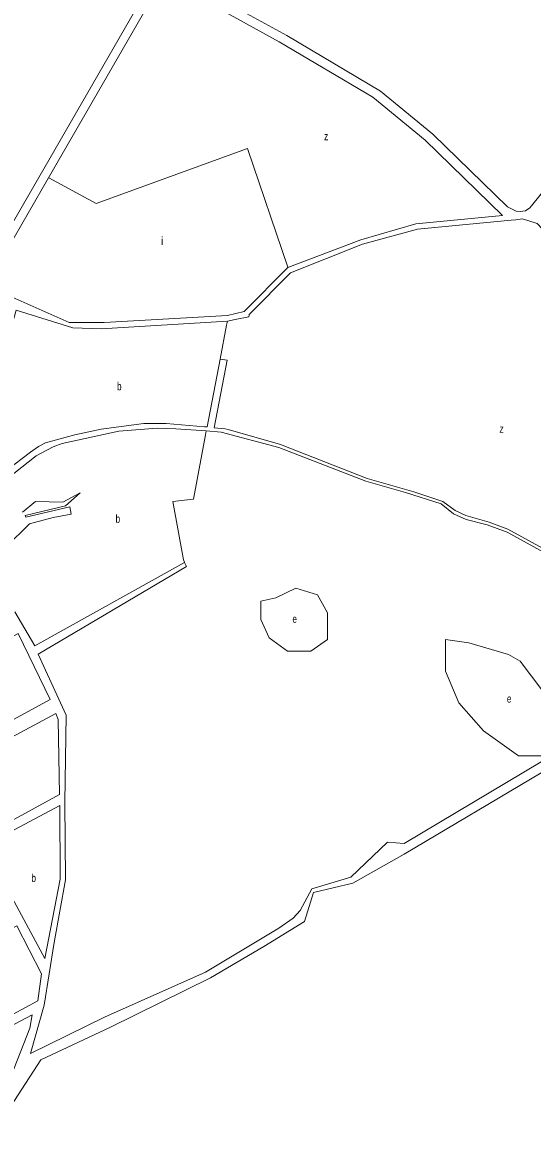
# Model space of a CAD drawing. Extents: x 639657 to 671642, y 222838 to 252123.
# Drawn here: x 644015 to 644651, y 245964 to 247374 of the extents above; entities that cross this region are included whole.
import ezdxf

# ---------------------------------------------------------------- set-up
doc = ezdxf.new("R2010")
doc.units = 0
doc.header["$LTSCALE"] = 4
doc.layers.add('1', color=7, linetype='Continuous', lineweight=13)
doc.layers.add('21', color=7, linetype='Continuous', lineweight=13)
doc.layers.add('7', color=7, linetype='Continuous')

msp = doc.modelspace()

# ---------------------------------------------------------------- linework, layer by layer
at = {"layer": '1'}
for p, q in [((644649.989, 247145.56), (644647.774, 247142.724)), ((644297.211, 247006.73), (644279.995, 247003.376)), ((644245.141, 246869.186), (644261.6, 246954.05)), ((644253.766, 246868.141), (644270.127, 246952.498)), ((644261.6, 246954.05), (644270.127, 246952.498))]:
    msp.add_line(p, q, dxfattribs=at)
for points in [[(644263.828, 247578.946), (644182.205, 247437.09), (643961.205, 247053.004)], [(644189.085, 247427.1), (644047.245, 247180.59), (643970.858, 247047.833)], [(644233.921, 247418.265), (644271.509, 247398.357), (644344.481, 247358.013), (644461.62, 247288.851), (644526.911, 247235.059), (644619.884, 247144.092), (644626.65, 247140.803), (644630.971, 247138.881), (644635.772, 247138.401), (644642.253, 247139.122), (644647.774, 247142.724)], [(644229.263, 247407.963), (644261.908, 247390.673), (644334.88, 247350.329), (644452.019, 247281.167), (644517.31, 247227.375), (644613.515, 247133.314)], [(644776.696, 247296.891), (644771.27, 247296.056), (644649.989, 247145.56)], [(644645.373, 247127.115), (644638.412, 247129.036), (644630.491, 247128.076), (644624.48, 247127.64), (644507.58, 247116.1), (644438.81, 247097.44), (644349.2, 247061.81), (644297.73, 247009.57), (644297.576, 247008.73), (644297.211, 247006.73)], [(644345.98, 247068.48), (644437.1, 247103.03), (644505.65, 247122.98), (644613.515, 247133.314)], [(644645.373, 247127.115), (644657.012, 247123.151), (644663.733, 247116.427), (644669.494, 247108.743), (644673.334, 247087.61)], [(643998.25, 247033.16), (644073.04, 246999.82), (644116.66, 246999.81), (644270.75, 247008.55), (644291.17, 247013.49), (644345.98, 247068.48)], [(644270.429, 247001.176), (644113.01, 246991.86), (644077.76, 246993.16), (644007.06, 247015.1), (643989.43, 246952.79), (643977.8, 246850.7), (643978.87, 246833.93), (643986.6, 246826.62), (643990.25, 246815.44), (643995.41, 246815.01), (644024.65, 246837.79), (644034.53, 246844.66), (644043.35, 246849.39), (644079.88, 246859.48), (644112.98, 246866.56), (644166.28, 246873.41), (644194.22, 246873.4), (644241.95, 246869.186), (644245.141, 246869.186)], [(644279.995, 247003.376), (644270.744, 247001.195), (644270.429, 247001.176)], [(644244.108, 246864.186), (644206.25, 246866.95), (644182.61, 246867.82), (644135.11, 246863.75), (644064.19, 246848.52), (644053.02, 246844.23), (644031.74, 246833.06), (644003.79, 246810.93)], [(644253.766, 246868.141), (644267.49, 246866.93), (644271.454, 246865.808)], [(644669.49, 246710.26), (644619.44, 246737.58), (644594.73, 246747.05), (644568.3, 246753.52), (644552.62, 246760.83), (644537.15, 246773.09), (644492.67, 246787.3), (644443.04, 246801.29), (644334.75, 246843.68), (644262.55, 246862.84), (644244.108, 246864.186)], [(644271.454, 246865.808), (644336.69, 246847.34), (644444.98, 246804.95), (644502.99, 246787.94), (644539.08, 246775.88), (644554.77, 246764.7), (644567.87, 246758.46), (644597.09, 246750.28), (644620.3, 246741.45), (644668.2, 246715.42)], [(644014.63, 246762.75), (644030.87, 246776.01), (644064.99, 246775.08), (644086.76, 246787), (644068.53, 246770.49), (644018, 246758.75), (644019.06, 246756.35), (644073.89, 246769.3), (644075.5, 246760.37), (644052.86, 246756.27), (644023.53, 246748.35), (643994.09, 246718.93)], [(644005.24, 246638.1), (644030.22, 246595.82), (644216.94, 246699.72)], [(644216.94, 246699.72), (644219.3, 246694.99), (644034.44, 246585.21), (644069.09, 246509.18), (644067.67, 246400.3), (644068.47, 246303.54), (644054.24, 246225.06), (644041.94, 246147), (644024.92, 246086.57), (644117.14, 246131.71), (644243.11, 246188.01), (644334.47, 246243.24), (644352.31, 246255.71), (644361.13, 246264.95), (644375.97, 246292.25), (644424.55, 246306.64), (644470.13, 246350.48), (644490.905, 246348.926)], [(644846.162, 246479.564), (644836.559, 246475.722), (644813.515, 246475.722), (644777.03, 246479.564), (644759.747, 246477.643), (644736.703, 246475.722), (644711.739, 246466.116), (644661.811, 246437.299), (644490.903, 246335.478)], [(644674.924, 246458.314), (644661.813, 246450.747), (644490.905, 246348.926)], [(644490.903, 246335.478), (644426.9, 246299.33), (644377.69, 246287.74), (644366.49, 246251.4), (644315.98, 246220.03), (644249.55, 246180.91), (644124.66, 246119.23), (644037.81, 246078.39), (643966.1, 245968.55), (644008.7, 245919.51), (644053.36, 245860.35), (644086.41, 245827.26), (644230.33, 245722.04), (644053.32, 245528.1), (644074.07, 245517.22), (644153.52, 245457.81), (644180.55, 245424.75), (644285.38, 245341.32), (644412.03, 245218.85), (644431.787, 245209.974)]]:
    msp.add_lwpolyline(points, dxfattribs=at)
for points in [[(644049.46, 246528.88), (644009.31, 246611.23), (643864.86, 246532.15), (643899.64, 246470.01), (643906.52, 246473.23), (643915.33, 246456.03)], [(644061.01, 246409.98), (644059.34, 246503.93), (644056.55, 246511.24), (643924.56, 246440.33), (643933.36, 246422.7), (643926.05, 246419.26), (643961.27, 246355.61)], [(643966.42, 246345.93), (644042.59, 246205.1), (644061.77, 246304.39), (644061.43, 246396.43)], [(644038.59, 246186.01), (644007.62, 246245.93), (643845.96, 246158.66), (643895.12, 246077.35), (644033.7, 246152.35)], [(643958.22, 245982.73), (643900.7, 246068.1), (644026.73, 246134.69), (644023.94, 246117.98), (643980.6, 246008.72)]]:
    msp.add_lwpolyline(points, close=True, dxfattribs=at)
at = {"layer": '21'}
for points in [[(644345.98, 247068.48), (644345.81, 247068.98), (644295.58, 247217.023), (644106.771, 247148.521), (644047.745, 247180.321), (644047.245, 247180.59)], [(644261.6, 246954.05), (644269.492, 246996.176), (644270.429, 247001.176)], [(644244.108, 246864.186), (644243.171, 246859.186), (644228.148, 246779.027), (644202.212, 246775.913)], [(644202.212, 246775.913), (644215.699, 246703.26), (644216.765, 246700.22), (644216.94, 246699.72)], [(644711.834, 246479.6), (644711.408, 246480.112), (644679.421, 246518.513), (644635.85, 246576.635), (644621.326, 246584.939), (644571.531, 246599.469), (644542.483, 246603.621), (644542.483, 246564.18), (644559.082, 246524.74), (644590.204, 246489.451), (644633.775, 246458.314), (644674.423, 246458.314), (644674.924, 246458.314)]]:
    msp.add_lwpolyline(points, dxfattribs=at)
msp.add_lwpolyline([(644312.178, 246651.364), (644330.851, 246655.516), (644355.749, 246667.971), (644382.722, 246659.668), (644395.171, 246636.834), (644395.171, 246603.621), (644374.423, 246589.09), (644345.375, 246589.09), (644322.552, 246605.697), (644312.178, 246628.531)], close=True, dxfattribs=at)

# ---------------------------------------------------------------- texts
at = {"layer": '7'}
for s, width, p in [('z', 0.8, (644391.021, 247227.402)), ('b', 0.75, (644132.793, 246915.055)), ('z', 0.8, (644609.915, 246862.059)), ('b', 0.75, (644130.957, 246749.513)), ('e', 0.75, (644351.6, 246624.378)), ('e', 0.75, (644619.252, 246524.739)), ('b', 0.75, (644025.959, 246300.765))]:
    msp.add_text(s, height=10, dxfattribs=dict(at, width=width)).set_placement(p)
msp.add_text('i', height=10, dxfattribs=at).set_placement((644187.689, 247096.626))

doc.saveas('drawing.dxf')
